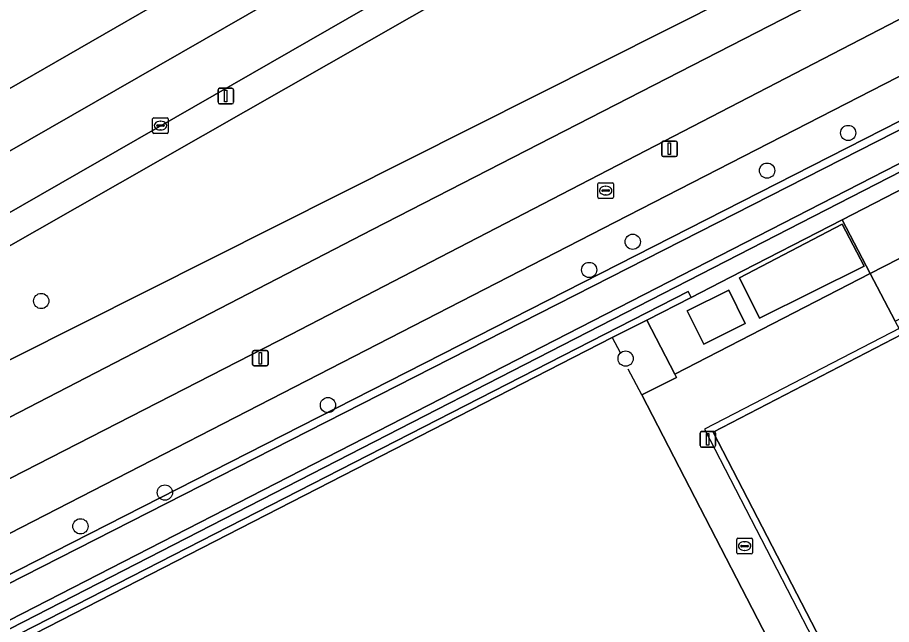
# Model space of a CAD drawing. Extents: x 158835 to 160077, y 386387 to 387778.
# Drawn here: x 159515.8 to 159571.9, y 387573.4 to 387612.4 of the extents above; entities that cross this region are included whole.
import ezdxf

# ---------------------------------------------------------------- set-up
doc = ezdxf.new("R2010")
doc.units = 0
for name, color, linetype in [('IMGEO_Berm_groen', 7, 'Continuous'), ('IMGEO_Boom', 7, 'Continuous'), ('IMGEO_Fietspad_gesloten', 7, 'Continuous'), ('IMGEO_Gemengd_bos', 7, 'Continuous'), ('IMGEO_Groenvoorziening', 7, 'Continuous'), ('IMGEO_Haag', 7, 'Continuous'), ('IMGEO_Hek', 7, 'Continuous'), ('IMGEO_Kolk', 7, 'Continuous'), ('IMGEO_Lichtmast', 7, 'Continuous'), ('IMGEO_Oever', 7, 'Continuous'), ('IMGEO_Open_loods', 7, 'Continuous'), ('IMGEO_Pand', 7, 'Continuous'), ('IMGEO_Rijbaan_lokaal_gesloten', 7, 'Continuous'), ('IMGEO_Rioolput', 7, 'Continuous'), ('IMGEO_Terreindeel_open', 7, 'Continuous'), ('IMGEO_Terreindeel_zand', 7, 'Continuous'), ('IMGEO_Voetpad_open', 7, 'Continuous'), ('IMGEO_Waterloop', 7, 'Continuous')]:
    doc.layers.add(name, color=color, linetype=linetype)

msp = doc.modelspace()

# ---------------------------------------------------------------- linework, layer by layer
at = {"layer": 'IMGEO_Berm_groen'}
for points in [[(159484.616, 387590.525), (159491.966, 387594.608), (159500, 387599.141), (159509.12, 387604.303), (159536.501, 387620.082), (159564.989, 387636.503), (159592.075, 387652.016), (159605.669, 387659.921), (159611.779, 387669.224), (159608.596, 387667.392), (159500, 387605.03), (159400.111, 387547.668), (159348.838, 387518.271), (159346.397, 387516.871), (159340.075, 387507.414), (159340.565, 387507.696), (159368.681, 387523.867), (159391.796, 387537.146), (159420.095, 387553.312), (159452.497, 387572.007)], [(159503.082, 387584.294), (159501.414, 387587.532), (159503.616, 387591.096), (159613.199, 387653.642), (159621.997, 387657.91), (159624.93, 387657.776), (159624.797, 387654.843), (159621.064, 387648.841), (159613.332, 387641.106), (159603.17, 387635.008), (159586.751, 387626.374)]]:
    msp.add_lwpolyline(points, close=True, dxfattribs=at)
for points in [[(159630.328, 387658.634), (159619.535, 387659.764), (159610.869, 387654.796), (159500, 387591.121), (159481.022, 387580.222), (159476.97, 387565.991), (159495.624, 387575.566)], [(159538.562, 387598.788), (159609.19, 387635.067)], [(159504.213, 387581.024), (159538.562, 387598.788)]]:
    msp.add_lwpolyline(points, dxfattribs=at)
at = {"layer": 'IMGEO_Boom'}
for centre in [(159569.08, 387604.981), (159563.874, 387602.562), (159555.254, 387597.997), (159552.461, 387596.185), (159517.3, 387594.193), (159554.799, 387590.493), (159535.697, 387587.511), (159525.233, 387581.893), (159519.811, 387579.725)]:
    msp.add_circle(centre, 0.489, dxfattribs=at)
at = {"layer": 'IMGEO_Fietspad_gesloten'}
for points in [[(159609.19, 387635.067), (159538.562, 387598.788), (159504.213, 387581.024)], [(159505.92, 387578.006), (159533.315, 387592.051), (159574.656, 387613.459), (159613.428, 387633.313)]]:
    msp.add_lwpolyline(points, dxfattribs=at)
at = {"layer": 'IMGEO_Gemengd_bos'}
msp.add_lwpolyline([(159586.751, 387626.374), (159603.17, 387635.008), (159613.332, 387641.106), (159621.064, 387648.841), (159624.797, 387654.843), (159624.93, 387657.776), (159621.997, 387657.91), (159613.199, 387653.642), (159503.616, 387591.096), (159501.414, 387587.532), (159503.082, 387584.294)], close=True, dxfattribs=at)
at = {"layer": 'IMGEO_Groenvoorziening'}
for points in [[(159470.092, 387553.611), (159500, 387568.857), (159648.212, 387644.409), (159652.54, 387646.615)], [(159653.025, 387643.901), (159500, 387565.32)], [(159611.963, 387628.974), (159610.094, 387627.995), (159554.121, 387599.247), (159500, 387571.43), (159467.697, 387554.827), (159470.373, 387549.515), (159558.805, 387594.811), (159559, 387594.42), (159561.529, 387595.72), (159568.688, 387599.413), (159653.468, 387643.142)]]:
    msp.add_lwpolyline(points, dxfattribs=at)
for points in [[(159650.275, 387636.843), (159665.428, 387607.164), (159668.758, 387600.642), (159669.283, 387600.907), (159680.376, 387579.531), (159682.839, 387574.617), (159682.196, 387574.287), (159682.38, 387573.932), (159687.455, 387576.533), (159685.813, 387579.752), (159685.032, 387581.281), (159653.468, 387643.142), (159568.688, 387599.413), (159570.489, 387595.956)], [(159665.428, 387607.164), (159650.275, 387636.843), (159570.489, 387595.956), (159572.099, 387592.905), (159648.885, 387632.576), (159662.793, 387605.75)], [(159559, 387594.42), (159558.805, 387594.811), (159470.373, 387549.515), (159470.483, 387549.296), (159470.657, 387549.381), (159470.687, 387549.323), (159498.782, 387563.555), (159553.941, 387591.843), (159556.167, 387592.963)]]:
    msp.add_lwpolyline(points, close=True, dxfattribs=at)
at = {"layer": 'IMGEO_Haag'}
msp.add_lwpolyline([(159559, 387594.42), (159558.805, 387594.811), (159470.373, 387549.515), (159470.483, 387549.296), (159470.657, 387549.381), (159470.687, 387549.323), (159498.782, 387563.555), (159553.941, 387591.843), (159556.167, 387592.963)], close=True, dxfattribs=at)
at = {"layer": 'IMGEO_Hek'}
for points in [[(159685.032, 387581.281), (159653.468, 387643.142), (159568.688, 387599.413)], [(159662.381, 387605.461), (159648.703, 387631.941), (159559.852, 387585.965)], [(159568.688, 387599.413), (159561.529, 387595.72)], [(159561.529, 387595.72), (159559, 387594.42)], [(159559, 387594.42), (159556.167, 387592.963)], [(159556.167, 387592.963), (159553.941, 387591.843)], [(159498.782, 387563.555), (159553.941, 387591.843)], [(159553.941, 387591.843), (159554.448, 387590.882)], [(159555.832, 387588.157), (159554.971, 387589.824)], [(159558.225, 387583.524), (159555.832, 387588.157)], [(159559.852, 387585.965), (159583.742, 387539.74)], [(159571.298, 387557.416), (159571.624, 387557.584), (159558.225, 387583.524)]]:
    msp.add_lwpolyline(points, dxfattribs=at)
at = {"layer": 'IMGEO_Kolk'}
for p, q in [((159524.447, 387605.026), (159524.447, 387605.878)), ((159524.522, 387605.952), (159525.374, 387605.952)), ((159525.448, 387605.878), (159525.448, 387605.026)), ((159524.706, 387605.446), (159524.706, 387605.458)), ((159525.144, 387605.409), (159524.746, 387605.409)), ((159524.749, 387605.495), (159525.147, 387605.495)), ((159524.935, 387605.732), (159524.96, 387605.732)), ((159525.19, 387605.458), (159525.19, 387605.446)), ((159525.374, 387604.952), (159524.522, 387604.952)), ((159524.958, 387605.172), (159524.933, 387605.172)), ((159561.934, 387578.031), (159561.934, 387578.883)), ((159562.009, 387578.957), (159562.861, 387578.957)), ((159562.935, 387578.883), (159562.935, 387578.031)), ((159562.193, 387578.451), (159562.193, 387578.463)), ((159562.631, 387578.414), (159562.233, 387578.414)), ((159562.236, 387578.5), (159562.634, 387578.5)), ((159562.422, 387578.737), (159562.447, 387578.737)), ((159562.677, 387578.463), (159562.677, 387578.451)), ((159562.861, 387577.957), (159562.009, 387577.957)), ((159562.445, 387578.177), (159562.42, 387578.177))]:
    msp.add_line(p, q, dxfattribs=at)
for points in [[(159524.447, 387605.026), (159524.447, 387605.878)], [(159524.522, 387605.952), (159525.374, 387605.952)], [(159525.448, 387605.878), (159525.448, 387605.026)], [(159525.374, 387604.952), (159524.522, 387604.952)], [(159561.934, 387578.031), (159561.934, 387578.883)], [(159562.009, 387578.957), (159562.861, 387578.957)], [(159562.935, 387578.883), (159562.935, 387578.031)], [(159562.861, 387577.957), (159562.009, 387577.957)]]:
    msp.add_lwpolyline(points, dxfattribs=at)
for centre, radius, start, end in [((159524.524, 387605.876), 0.0765, 91.552, 178.448), ((159524.524, 387605.876), 0.0765, 91.552, 178.448), ((159525.372, 387605.876), 0.0765, 1.552, 88.448), ((159525.372, 387605.876), 0.0765, 1.552, 88.448), ((159524.746, 387605.455), 0.0403, 85.8775, 175.7526), ((159524.743, 387605.445), 0.0366, 178.938, 274.7102), ((159525.147, 387605.452), 0.043, 264.8664, 352.4533), ((159525.151, 387605.457), 0.0386, 1.7309, 96.639), ((159524.524, 387605.028), 0.0765, 181.552, 268.448), ((159524.524, 387605.028), 0.0765, 181.552, 268.448), ((159525.372, 387605.028), 0.0765, 271.552, 358.448), ((159525.372, 387605.028), 0.0765, 271.552, 358.448), ((159562.011, 387578.881), 0.0765, 91.552, 178.448), ((159562.011, 387578.881), 0.0765, 91.552, 178.448), ((159562.859, 387578.881), 0.0765, 1.552, 88.448), ((159562.859, 387578.881), 0.0765, 1.552, 88.448), ((159562.233, 387578.46), 0.0403, 85.8775, 175.7526), ((159562.23, 387578.45), 0.0366, 178.938, 274.7102), ((159562.634, 387578.457), 0.043, 264.8664, 352.4533), ((159562.638, 387578.462), 0.0386, 1.7309, 96.639), ((159562.011, 387578.033), 0.0765, 181.552, 268.448), ((159562.011, 387578.033), 0.0765, 181.552, 268.448), ((159562.859, 387578.033), 0.0765, 271.552, 358.448), ((159562.859, 387578.033), 0.0765, 271.552, 358.448)]:
    msp.add_arc(centre, radius, start, end, dxfattribs=at)
for centre, major_axis, ratio, start_param, end_param in [((159524.934, 387605.452), (-0.387, 0.002), 0.722429, 4.712389, 7.853982), ((159524.959, 387605.452), (-0.39, 0.002), 0.717154, 1.570796, 4.712389), ((159562.421, 387578.457), (-0.387, 0.002), 0.722429, 4.712389, 7.853982), ((159562.446, 387578.457), (-0.39, 0.002), 0.717154, 1.570796, 4.712389)]:
    msp.add_ellipse(centre, major_axis=major_axis, ratio=ratio, start_param=start_param, end_param=end_param, dxfattribs=at)
at = {"layer": 'IMGEO_Lichtmast'}
for p, q in [((159528.645, 387606.952), (159528.645, 387607.752)), ((159528.645, 387607.752), (159528.645, 387606.952)), ((159528.745, 387607.852), (159529.535, 387607.852)), ((159529.535, 387607.852), (159528.745, 387607.852)), ((159529.635, 387607.752), (159529.635, 387606.952)), ((159529.635, 387606.952), (159529.635, 387607.752)), ((159529.535, 387606.852), (159528.745, 387606.852)), ((159528.745, 387606.852), (159529.535, 387606.852)), ((159557.118, 387603.564), (159557.118, 387604.364)), ((159557.118, 387604.364), (159557.118, 387603.564)), ((159557.218, 387604.464), (159558.008, 387604.464)), ((159558.008, 387604.464), (159557.218, 387604.464)), ((159558.108, 387604.364), (159558.108, 387603.564)), ((159558.108, 387603.564), (159558.108, 387604.364)), ((159558.008, 387603.464), (159557.218, 387603.464)), ((159557.218, 387603.464), (159558.008, 387603.464)), ((159530.861, 387590.121), (159530.861, 387590.921)), ((159530.861, 387590.921), (159530.861, 387590.121)), ((159530.961, 387591.021), (159531.751, 387591.021)), ((159531.751, 387591.021), (159530.961, 387591.021)), ((159531.851, 387590.921), (159531.851, 387590.121)), ((159531.851, 387590.121), (159531.851, 387590.921)), ((159531.751, 387590.021), (159530.961, 387590.021)), ((159530.961, 387590.021), (159531.751, 387590.021)), ((159559.578, 387584.91), (159559.578, 387585.71)), ((159559.578, 387585.71), (159559.578, 387584.91)), ((159559.678, 387585.81), (159560.468, 387585.81)), ((159560.468, 387585.81), (159559.678, 387585.81)), ((159560.568, 387585.71), (159560.568, 387584.91)), ((159560.568, 387584.91), (159560.568, 387585.71)), ((159560.468, 387584.81), (159559.678, 387584.81)), ((159559.678, 387584.81), (159560.468, 387584.81))]:
    msp.add_line(p, q, dxfattribs=at)
for points in [[(159529.065, 387607.727), (159529.215, 387607.727), (159529.215, 387606.977), (159529.065, 387606.977), (159529.065, 387607.727)], [(159557.538, 387604.339), (159557.688, 387604.339), (159557.688, 387603.589), (159557.538, 387603.589), (159557.538, 387604.339)], [(159531.281, 387590.896), (159531.431, 387590.896), (159531.431, 387590.146), (159531.281, 387590.146), (159531.281, 387590.896)], [(159559.998, 387585.685), (159560.148, 387585.685), (159560.148, 387584.935), (159559.998, 387584.935), (159559.998, 387585.685)]]:
    msp.add_lwpolyline(points, dxfattribs=at)
for centre, start, end in [((159528.745, 387607.752), 90, 180), ((159528.745, 387607.752), 90, 180), ((159529.535, 387607.752), 0, 90), ((159529.535, 387607.752), 360, 90), ((159528.745, 387606.952), 180, 270), ((159528.745, 387606.952), 180, 270), ((159529.535, 387606.952), 270, 0), ((159529.535, 387606.952), 270, 0), ((159557.218, 387604.364), 90, 180), ((159557.218, 387604.364), 90, 180), ((159558.008, 387604.364), 0, 90), ((159558.008, 387604.364), 360, 90), ((159557.218, 387603.564), 180, 270), ((159557.218, 387603.564), 180, 270), ((159558.008, 387603.564), 270, 0), ((159558.008, 387603.564), 270, 0), ((159530.961, 387590.921), 90, 180), ((159530.961, 387590.921), 90, 180), ((159531.751, 387590.921), 0, 90), ((159531.751, 387590.921), 360, 90), ((159530.961, 387590.121), 180, 270), ((159530.961, 387590.121), 180, 270), ((159531.751, 387590.121), 270, 0), ((159531.751, 387590.121), 270, 0), ((159559.678, 387585.71), 90, 180), ((159559.678, 387585.71), 90, 180), ((159560.468, 387585.71), 0, 90), ((159560.468, 387585.71), 360, 90), ((159559.678, 387584.91), 180, 270), ((159559.678, 387584.91), 180, 270), ((159560.468, 387584.91), 270, 0), ((159560.468, 387584.91), 270, 0)]:
    msp.add_arc(centre, 0.1, start, end, dxfattribs=at)
at = {"layer": 'IMGEO_Oever'}
for points in [[(159652.54, 387646.615), (159648.212, 387644.409), (159500, 387568.857), (159470.092, 387553.611)], [(159470.38, 387553.201), (159500.225, 387568.415), (159648.437, 387643.967), (159652.731, 387646.156), (159653.213, 387646.313), (159653.711, 387646.385), (159654.214, 387646.372), (159654.531, 387646.31), (159661.853, 387633.854)], [(159661.853, 387633.854), (159681.904, 387594.156), (159687.357, 387583.341), (159686.462, 387582.871), (159685.823, 387582.536), (159654.718, 387643.816), (159654.568, 387644.012), (159654.393, 387644.177), (159654.193, 387644.311), (159653.974, 387644.412), (159653.742, 387644.476), (159653.503, 387644.501), (159653.262, 387644.488), (159653.027, 387644.436), (159652.819, 387644.353), (159499.773, 387565.761), (159470.909, 387550.939), (159470.11, 387552.184)], [(159500, 387565.32), (159653.025, 387643.901)]]:
    msp.add_lwpolyline(points, dxfattribs=at)
at = {"layer": 'IMGEO_Open_loods'}
msp.add_lwpolyline([(159561.417, 387594.881), (159558.754, 387593.563), (159559.811, 387591.427), (159562.475, 387592.745)], close=True, dxfattribs=at)
at = {"layer": 'IMGEO_Pand'}
msp.add_lwpolyline([(159570.099, 387596.433), (159568.697, 387599.12), (159562.105, 387595.678), (159563.385, 387593.093)], close=True, dxfattribs=at)
at = {"layer": 'IMGEO_Rijbaan_lokaal_gesloten'}
msp.add_lwpolyline([(159353.407, 387510.877), (159414.781, 387546.166), (159502.587, 387596.557), (159559.707, 387629.338), (159630.4, 387669.945), (159628.551, 387673.124), (159627.317, 387672.429), (159615.942, 387665.895), (159605.669, 387659.921), (159592.075, 387652.016), (159564.989, 387636.503), (159536.501, 387620.082), (159509.12, 387604.303), (159500, 387599.141), (159491.966, 387594.608), (159484.616, 387590.525), (159452.497, 387572.007), (159420.095, 387553.312), (159391.796, 387537.146)], dxfattribs=at)
msp.add_lwpolyline([(159451.087, 387563.013), (159453.798, 387564.569), (159459.34, 387567.769), (159481.022, 387580.222), (159500, 387591.121), (159610.869, 387654.796), (159619.535, 387659.764), (159629.369, 387665.403), (159632.157, 387666.924), (159630.4, 387669.945), (159559.707, 387629.338), (159502.587, 387596.557), (159414.781, 387546.166), (159353.407, 387510.877), (159323.789, 387493.947), (159325.199, 387490.656), (159328.94, 387492.796), (159330.724, 387493.862), (159341.309, 387500), (159350.431, 387505.236), (159432.115, 387552.123)], close=True, dxfattribs=at)
at = {"layer": 'IMGEO_Rioolput'}
for p, q in [((159553.02, 387600.857), (159553.02, 387601.709)), ((159553.095, 387601.783), (159553.947, 387601.783)), ((159553.279, 387601.277), (159553.279, 387601.289)), ((159553.322, 387601.326), (159553.72, 387601.326)), ((159553.508, 387601.563), (159553.533, 387601.563)), ((159553.763, 387601.289), (159553.763, 387601.277)), ((159554.021, 387601.709), (159554.021, 387600.857)), ((159553.947, 387600.783), (159553.095, 387600.783)), ((159553.717, 387601.24), (159553.319, 387601.24)), ((159553.531, 387601.003), (159553.506, 387601.003))]:
    msp.add_line(p, q, dxfattribs=at)
for points in [[(159553.02, 387600.857), (159553.02, 387601.709)], [(159553.095, 387601.783), (159553.947, 387601.783)], [(159554.021, 387601.709), (159554.021, 387600.857)], [(159553.947, 387600.783), (159553.095, 387600.783)]]:
    msp.add_lwpolyline(points, dxfattribs=at)
for centre, radius, start, end in [((159553.097, 387601.707), 0.0765, 91.552, 178.448), ((159553.097, 387601.707), 0.0765, 91.552, 178.448), ((159553.319, 387601.286), 0.0403, 85.8775, 175.7526), ((159553.316, 387601.276), 0.0366, 178.938, 274.7102), ((159553.72, 387601.283), 0.043, 264.8664, 352.4533), ((159553.724, 387601.288), 0.0386, 1.7309, 96.639), ((159553.945, 387601.707), 0.0765, 1.552, 88.448), ((159553.945, 387601.707), 0.0765, 1.552, 88.448), ((159553.097, 387600.859), 0.0765, 181.552, 268.448), ((159553.097, 387600.859), 0.0765, 181.552, 268.448), ((159553.945, 387600.859), 0.0765, 271.552, 358.448), ((159553.945, 387600.859), 0.0765, 271.552, 358.448)]:
    msp.add_arc(centre, radius, start, end, dxfattribs=at)
for centre, major_axis, ratio, start_param, end_param in [((159553.507, 387601.283), (-0.387, 0.002), 0.722429, 4.712389, 7.853982), ((159553.532, 387601.283), (-0.39, 0.002), 0.717154, 1.570796, 4.712389)]:
    msp.add_ellipse(centre, major_axis=major_axis, ratio=ratio, start_param=start_param, end_param=end_param, dxfattribs=at)
at = {"layer": 'IMGEO_Terreindeel_open'}
msp.add_lwpolyline([(159661.841, 387605.516), (159648.49, 387631.359), (159572.548, 387592.055), (159560.413, 387585.775), (159590.359, 387527.872), (159635.693, 387551.331), (159619.072, 387583.324)], close=True, dxfattribs=at)
at = {"layer": 'IMGEO_Terreindeel_zand'}
msp.add_lwpolyline([(159558.225, 387583.524), (159555.832, 387588.157), (159558.056, 387589.288), (159557.948, 387589.501), (159556.167, 387592.963), (159553.941, 387591.843), (159498.782, 387563.555), (159499.318, 387562.512), (159501.512, 387558.248), (159511.586, 387538.67), (159512.508, 387536.878), (159516.454, 387529.21), (159517.557, 387529.777), (159570.206, 387556.855), (159571.298, 387557.416), (159571.624, 387557.584)], close=True, dxfattribs=at)
at = {"layer": 'IMGEO_Voetpad_open'}
for points in [[(159613.428, 387633.313), (159574.656, 387613.459), (159533.315, 387592.051), (159505.92, 387578.006)], [(159461.771, 387551.782), (159467.697, 387554.827), (159500, 387571.43), (159554.121, 387599.247), (159610.094, 387627.995), (159611.963, 387628.974)], [(159600.618, 387512.207), (159593.909, 387525.173), (159592.465, 387527.972), (159590.711, 387527.167), (159590.359, 387527.872), (159560.413, 387585.775), (159572.548, 387592.055), (159572.099, 387592.905), (159570.489, 387595.956), (159557.948, 387589.501), (159558.056, 387589.288), (159555.832, 387588.157), (159558.225, 387583.524), (159571.624, 387557.584), (159571.298, 387557.416), (159570.206, 387556.855), (159570.791, 387555.718), (159586.615, 387524.959)]]:
    msp.add_lwpolyline(points, dxfattribs=at)
for points in [[(159556.167, 387592.963), (159557.948, 387589.501), (159570.489, 387595.956), (159568.688, 387599.413), (159561.529, 387595.72), (159559, 387594.42)], [(159563.385, 387593.093), (159562.105, 387595.678), (159568.697, 387599.12), (159570.099, 387596.433)], [(159559.811, 387591.427), (159558.754, 387593.563), (159561.417, 387594.881), (159562.475, 387592.745)]]:
    msp.add_lwpolyline(points, close=True, dxfattribs=at)
at = {"layer": 'IMGEO_Waterloop'}
for points in [[(159661.853, 387633.854), (159654.531, 387646.31), (159654.214, 387646.372), (159653.711, 387646.385), (159653.213, 387646.313), (159652.731, 387646.156), (159648.437, 387643.967), (159500.225, 387568.415), (159470.38, 387553.201)], [(159470.11, 387552.184), (159470.909, 387550.939), (159499.773, 387565.761), (159652.819, 387644.353), (159653.027, 387644.436), (159653.262, 387644.488), (159653.503, 387644.501), (159653.742, 387644.476), (159653.974, 387644.412), (159654.193, 387644.311), (159654.393, 387644.177), (159654.568, 387644.012), (159654.718, 387643.816), (159685.823, 387582.536), (159686.462, 387582.871), (159687.357, 387583.341), (159681.904, 387594.156), (159661.853, 387633.854)]]:
    msp.add_lwpolyline(points, dxfattribs=at)

doc.saveas('drawing.dxf')
